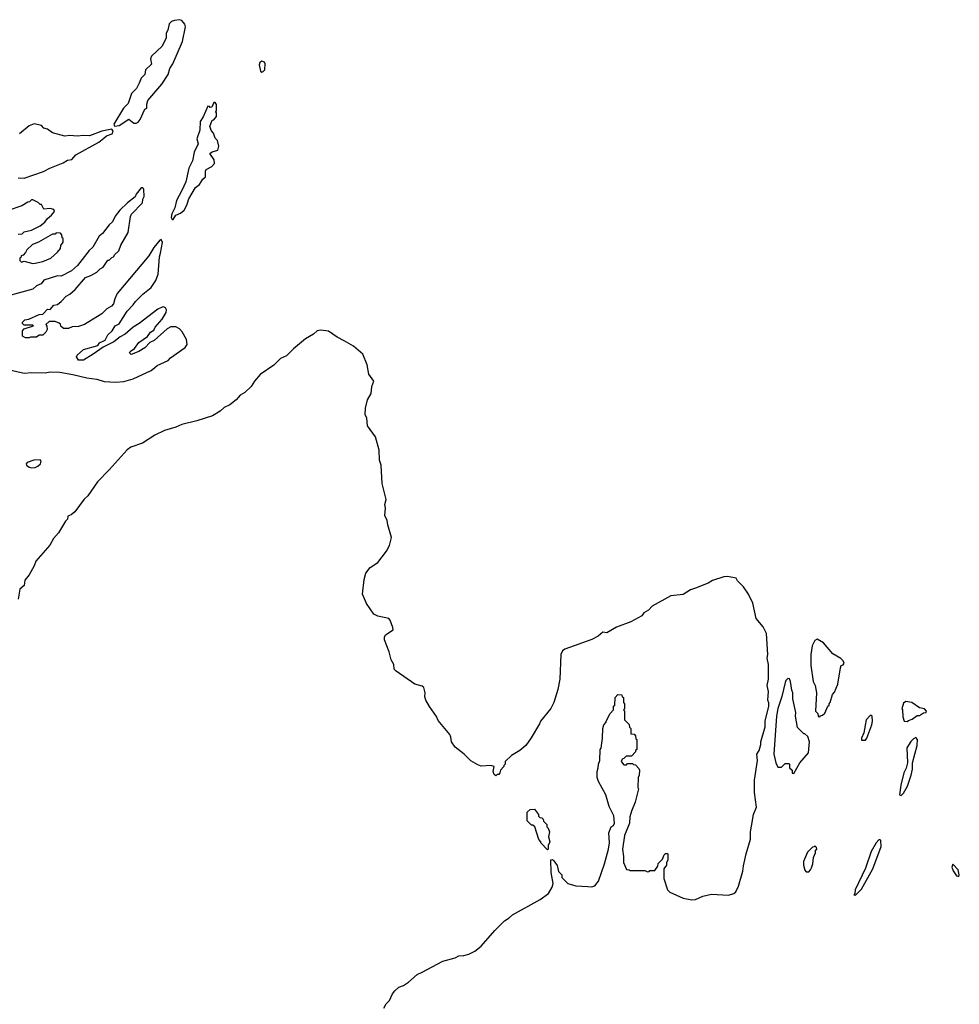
# Model space of a CAD drawing. Extents: x 2323203 to 2567568, y 883585 to 1022917.
# Tile 264 of 264: x 2559938 to 2567568, y 1000944 to 1008942. Entities that reach past the tile are written whole.
import ezdxf

# ---------------------------------------------------------------- set-up
doc = ezdxf.new("R2010")
doc.units = 0

msp = doc.modelspace()

# ---------------------------------------------------------------- linework, layer by layer
at = {"layer": '0CON10XD'}
for points in [[(2560708.3, 1008078.3), (2560745, 1008084.2), (2560825, 1008135.7), (2560865, 1008102.9), (2560885, 1008100.8), (2560899.7, 1008110.3), (2560917, 1008133), (2560953.3, 1008215), (2560970, 1008225), (2560970, 1008255), (2560979.4, 1008285), (2561091.4, 1008418.6), (2561142.7, 1008497.3), (2561157.5, 1008545), (2561182, 1008585), (2561261.2, 1008765), (2561284.2, 1008885), (2561280, 1008905), (2561255, 1008936.2), (2561235, 1008942.5), (2561194.2, 1008935.8), (2561171.7, 1008928.3), (2561151.7, 1008908.3), (2561141.7, 1008858.3), (2561127, 1008833), (2561126.2, 1008795), (2561095, 1008727.5), (2561008, 1008645), (2561000.8, 1008625), (2561007.5, 1008582.5), (2560960.8, 1008535), (2560953.4, 1008496.6), (2560925, 1008468), (2560907.5, 1008427.5), (2560886.1, 1008383.9), (2560845, 1008344), (2560817.9, 1008262.1), (2560781.4, 1008225), (2560702.5, 1008095), (2560708.3, 1008078.3)], [(2561905, 1008517.5), (2561915, 1008522.5), (2561930, 1008535), (2561932, 1008585), (2561925, 1008598.8), (2561905, 1008606), (2561888.8, 1008595), (2561882.5, 1008575), (2561892.5, 1008525), (2561905, 1008517.5)], [(2561185, 1007320), (2561206.7, 1007353.3), (2561245, 1007371.2), (2561275, 1007396.2), (2561295.7, 1007435), (2561312, 1007488), (2561365, 1007580), (2561397, 1007603), (2561425, 1007647.5), (2561447.5, 1007665), (2561447, 1007713), (2561452.5, 1007725), (2561498.8, 1007751.2), (2561518.8, 1007775), (2561516.7, 1007805), (2561482.5, 1007855), (2561502, 1007868), (2561547.7, 1007882.3), (2561554, 1007915), (2561545, 1007960), (2561525, 1007980), (2561511.7, 1008021.7), (2561495, 1008040), (2561482.5, 1008075), (2561500, 1008125), (2561515, 1008130), (2561537.5, 1008155), (2561536.4, 1008186.4), (2561530, 1008195), (2561537, 1008207), (2561537, 1008253), (2561525, 1008270), (2561515, 1008270), (2561498.3, 1008231.7), (2561485, 1008230), (2561478.3, 1008238.3), (2561465, 1008240), (2561427, 1008153), (2561403.6, 1008116.4), (2561400, 1008045), (2561376.2, 1007975), (2561386.1, 1007933.9), (2561355, 1007867.5), (2561340.8, 1007795), (2561312.5, 1007735), (2561286, 1007625), (2561254.6, 1007555.5), (2561210.8, 1007475), (2561196.7, 1007415), (2561173.8, 1007365), (2561167.5, 1007335), (2561175, 1007320), (2561185, 1007320)], [(2559925, 1007658.6), (2559975, 1007654), (2560130.3, 1007709.7), (2560183.1, 1007736.9), (2560291.2, 1007778.8), (2560325, 1007800.8), (2560362.7, 1007807.3), (2560395, 1007843.3), (2560582.1, 1007947.9), (2560620.9, 1007979.1), (2560641.9, 1007998.1), (2560690, 1008015), (2560696.2, 1008036.2), (2560685, 1008052.5), (2560605, 1008038.1), (2560505, 1007998.1), (2560455, 1008002), (2560404.6, 1007995.5), (2560345, 1008002.9), (2560305, 1007997.5), (2560205, 1008024.5), (2560165, 1008054.4), (2560135, 1008060), (2560114.3, 1008084.3), (2560055, 1008096.7), (2560015, 1008080), (2559937.5, 1008015)], [(2559855, 1006098.9), (2559975, 1006070), (2560037.4, 1006077.4), (2560145, 1006073.6), (2560185, 1006080.6), (2560265, 1006078.6), (2560370.9, 1006060.9), (2560482.6, 1006032.6), (2560565, 1006023.3), (2560625, 1006003.5), (2560716.7, 1005996.7), (2560785, 1006004.3), (2560860, 1006025), (2561006.3, 1006093.7), (2561035, 1006117.5), (2561055, 1006132.5), (2561145, 1006173.8), (2561163.3, 1006195), (2561281.2, 1006278.8), (2561298.8, 1006305), (2561291.8, 1006345), (2561256.7, 1006406.7), (2561235, 1006432.2), (2561205, 1006447.5), (2561165, 1006447.1), (2561135, 1006431.4), (2561028.8, 1006335), (2560995, 1006318.8), (2560955, 1006276.7), (2560905, 1006246.7), (2560843.3, 1006223.3), (2560830, 1006235), (2560834.1, 1006245.9), (2560869.3, 1006270.7), (2560905, 1006320), (2560975, 1006368), (2561000.8, 1006405), (2561028.6, 1006421.4), (2561038.6, 1006445), (2561095, 1006508.8), (2561128.1, 1006565), (2561128.9, 1006585), (2561121.1, 1006601.1), (2561105, 1006610.8), (2561095, 1006607.1), (2561060.2, 1006589.8), (2560909.2, 1006475), (2560860, 1006445), (2560795, 1006388.8), (2560753.1, 1006366.9), (2560703.3, 1006325), (2560615, 1006283.3), (2560535, 1006224), (2560455, 1006176.2), (2560415, 1006177.5), (2560400, 1006205), (2560405, 1006217.5), (2560455, 1006262.5), (2560573.6, 1006296.4), (2560585, 1006316.7), (2560631.2, 1006338.8), (2560655, 1006382), (2560690, 1006415), (2560714.5, 1006455.6), (2560745, 1006471.2), (2560812, 1006575), (2560860.8, 1006625), (2560877.6, 1006652.4), (2560937.2, 1006712.8), (2561005, 1006766), (2561044.3, 1006825), (2561062.9, 1006875), (2561073.5, 1007015), (2561081.5, 1007045), (2561097.7, 1007132.3), (2561086.4, 1007156.4), (2561075, 1007152.5), (2561027, 1007093), (2560986.8, 1007023.2), (2560730.9, 1006719.1), (2560710, 1006675), (2560700, 1006635), (2560683.9, 1006616.1), (2560645, 1006593.3), (2560605, 1006552), (2560465, 1006467.5), (2560415, 1006450), (2560363, 1006447), (2560335, 1006432.5), (2560295, 1006432.5), (2560271.7, 1006451.7), (2560268.3, 1006468.3), (2560258.3, 1006478.3), (2560225, 1006490), (2560178.3, 1006491.7), (2560150, 1006465), (2560158.3, 1006451.7), (2560160, 1006425), (2560150, 1006405), (2560125, 1006380), (2560095, 1006380), (2560075, 1006362.5), (2560025, 1006362.5), (2560015, 1006357.5), (2559985, 1006357.5), (2559961.7, 1006371.7), (2559960, 1006415), (2559975, 1006430), (2560050, 1006455), (2560045, 1006460), (2559975, 1006460), (2559960, 1006475), (2559960, 1006485), (2559980, 1006505), (2560011.7, 1006508.3), (2560095, 1006547.5), (2560125, 1006550), (2560165, 1006590), (2560185, 1006587.5), (2560215, 1006622.5), (2560245, 1006630), (2560275, 1006652.5), (2560315, 1006697.5), (2560345, 1006712.5), (2560389.3, 1006750.7), (2560472.3, 1006847.7), (2560515, 1006863.3), (2560565, 1006892.5), (2560590.7, 1006919.3), (2560615, 1006932.5), (2560655, 1006990), (2560665, 1006990), (2560685, 1007010), (2560700, 1007015), (2560710, 1007035), (2560743.3, 1007065), (2560760.4, 1007109.5), (2560818.8, 1007215), (2560837.5, 1007345), (2560846.4, 1007363.6), (2560936.7, 1007455), (2560937.5, 1007485), (2560950, 1007505), (2560946.7, 1007566.7), (2560937, 1007577), (2560925, 1007577.5), (2560883.3, 1007525), (2560876.4, 1007503.6), (2560813.3, 1007455), (2560751.2, 1007395), (2560714.2, 1007345.8), (2560690.4, 1007299.5), (2560665, 1007276.7), (2560610, 1007205), (2560583.3, 1007185), (2560532.5, 1007095), (2560502.7, 1007067.3), (2560406.7, 1006945), (2560358.3, 1006901.7), (2560275, 1006860), (2560245, 1006862.5), (2560135, 1006826.7), (2560113, 1006797), (2560075, 1006780), (2560045, 1006753.8), (2559725, 1006667.5)], [(2559925, 1007200), (2559957, 1007203), (2559975, 1007220), (2560035, 1007232.5), (2560105, 1007267.5), (2560143, 1007297), (2560163.6, 1007326.4), (2560197.5, 1007355), (2560220, 1007385), (2560215, 1007400), (2560185, 1007407.5), (2560135, 1007402.5), (2560115, 1007440), (2560105, 1007440), (2560087, 1007457), (2560045, 1007480), (2560035, 1007480), (2560018.3, 1007461.7), (2560005, 1007460), (2559955, 1007430), (2559845, 1007393.3)], [(2560045, 1006962.5), (2560065, 1006963.3), (2560125, 1006977.5), (2560190, 1007005), (2560245.9, 1007054.1), (2560270, 1007085), (2560273, 1007107), (2560290, 1007135), (2560290, 1007165), (2560281.7, 1007171.7), (2560280, 1007195), (2560268.3, 1007208.3), (2560235, 1007210), (2560225, 1007200), (2560205, 1007200), (2560090, 1007135), (2560043, 1007117), (2559997, 1007073), (2559985, 1007050), (2559965, 1007030), (2559950, 1007025), (2559948.3, 1007011.7), (2559940, 1007005), (2559940, 1006985), (2559953, 1006973), (2559975, 1006980), (2560045, 1006962.5)], [(2562895, 1000913.5), (2562913.2, 1000946.8), (2562940.4, 1000975), (2562965, 1001028.1), (2562985, 1001052.7), (2563017.1, 1001082.9), (2563055, 1001097.5), (2563095, 1001123.9), (2563164.5, 1001185.5), (2563206.1, 1001203.9), (2563375, 1001295.3), (2563475, 1001320.3), (2563505, 1001337.6), (2563545, 1001339.3), (2563585, 1001350.4), (2563633.9, 1001375), (2563685, 1001415.8), (2563796.2, 1001543.8), (2563875, 1001623.1), (2563913.1, 1001645), (2563939.9, 1001670.1), (2564165.6, 1001794.4), (2564232.5, 1001845), (2564261.4, 1001895), (2564270, 1001925), (2564253.3, 1002015), (2564251.7, 1002118.3), (2564265, 1002120), (2564275, 1002110), (2564301.7, 1002071.7), (2564313, 1002023), (2564340, 1001995), (2564340, 1001975), (2564390, 1001925), (2564455, 1001905.8), (2564551.7, 1001901.7), (2564585, 1001898.8), (2564607.5, 1001905), (2564637.5, 1001945), (2564686, 1002085), (2564718.8, 1002205), (2564726.7, 1002255), (2564723, 1002337), (2564740, 1002385), (2564760, 1002395), (2564767.5, 1002415), (2564762.5, 1002475), (2564725, 1002550), (2564696.7, 1002645), (2564637.5, 1002755), (2564627.5, 1002785), (2564627.5, 1002835), (2564636.7, 1002865), (2564637.5, 1002895), (2564650, 1002925), (2564652.5, 1003015), (2564660, 1003025), (2564670, 1003105), (2564672.5, 1003185), (2564682.5, 1003215), (2564700, 1003235), (2564700, 1003245), (2564733, 1003307), (2564760, 1003335), (2564760, 1003365), (2564770, 1003375), (2564773, 1003437), (2564795, 1003460), (2564828.3, 1003458.3), (2564831.7, 1003441.7), (2564840, 1003435), (2564840, 1003395), (2564850, 1003385), (2564850, 1003345), (2564840, 1003335), (2564850, 1003325), (2564850, 1003255), (2564887, 1003217), (2564890, 1003195), (2564900, 1003185), (2564901.7, 1003141.7), (2564928.3, 1003138.3), (2564940, 1003125), (2564941.7, 1003101.7), (2564950, 1003095), (2564950, 1003015), (2564940, 1003005), (2564940, 1002995), (2564905, 1002960), (2564861.7, 1002958.3), (2564845, 1002940), (2564830, 1002935), (2564822.5, 1002915), (2564845, 1002890), (2564865, 1002890), (2564875, 1002900), (2564915, 1002900), (2564921.7, 1002891.7), (2564938.3, 1002888.3), (2564965, 1002860), (2564970, 1002845), (2564967.5, 1002805), (2564960, 1002785), (2564957.5, 1002705), (2564962.5, 1002695), (2564936.7, 1002585), (2564906.7, 1002513.3), (2564893.6, 1002466.4), (2564890, 1002415), (2564850, 1002315), (2564832.5, 1002205), (2564842.5, 1002145), (2564842.5, 1002095), (2564865, 1002040), (2564887, 1002037), (2564895, 1002030), (2565015, 1002030), (2565035, 1002020), (2565048.3, 1002021.7), (2565055, 1002030), (2565095, 1002030), (2565120, 1002065), (2565121.7, 1002088.3), (2565158.3, 1002121.7), (2565171.7, 1002158.3), (2565181.7, 1002168.3), (2565195, 1002170), (2565200, 1002165), (2565200, 1002115), (2565190, 1002095), (2565190, 1002075), (2565170, 1002045), (2565170, 1001965), (2565197.5, 1001875), (2565217.5, 1001855), (2565325, 1001807.1), (2565395, 1001792.8), (2565425, 1001794.7), (2565485, 1001821.4), (2565555, 1001838), (2565695, 1001831.1), (2565737.5, 1001845), (2565752.3, 1001857.7), (2565775.8, 1001904.2), (2565810.8, 1002025), (2565815, 1002070), (2565836.7, 1002165), (2565872.5, 1002285), (2565873.3, 1002345), (2565881.7, 1002391.7), (2565897.5, 1002485), (2565922.5, 1002545), (2565903.8, 1002665), (2565903.8, 1002765), (2565930, 1002925), (2565923.3, 1002975), (2565942.5, 1003005), (2565957.5, 1003055), (2565957.5, 1003075), (2565991.7, 1003198.3), (2565992.5, 1003245), (2566022.5, 1003365), (2566021.7, 1003391.7), (2566012.5, 1003415), (2566017.5, 1003485), (2566007.5, 1003535), (2566017.5, 1003585), (2566017.5, 1003705), (2566007.5, 1003755), (2566012.5, 1003785), (2566002.5, 1003955), (2565975, 1004010), (2565918.3, 1004078.3), (2565891.7, 1004201.7), (2565855, 1004276.7), (2565815.4, 1004335.3), (2565765.7, 1004385), (2565755, 1004406.2), (2565685, 1004419.2), (2565655, 1004417.6), (2565565, 1004386.7), (2565528.5, 1004365), (2565426.5, 1004323.5), (2565385, 1004310), (2565325, 1004273.8), (2565225, 1004262.7), (2565075, 1004178.9), (2565043.1, 1004146.9), (2565006.9, 1004125), (2564989.7, 1004100.3), (2564900, 1004050), (2564785, 1004007.3), (2564705, 1003962.5), (2564673.4, 1003966.6), (2564636.7, 1003933.3), (2564585, 1003906.4), (2564365, 1003827.7), (2564345, 1003815.5), (2564332, 1003785), (2564323.9, 1003586.1), (2564309.3, 1003500.7), (2564276.4, 1003396.4), (2564252.4, 1003347.6), (2564167.8, 1003245), (2564159.1, 1003220.9), (2564092.3, 1003107.7), (2564047.5, 1003045), (2564000, 1003005), (2563932.5, 1002965), (2563880, 1002915), (2563880, 1002895), (2563870, 1002885), (2563870, 1002875), (2563843, 1002847), (2563837, 1002823), (2563828.3, 1002811.7), (2563815, 1002810), (2563805, 1002800), (2563791.7, 1002811.7), (2563782.5, 1002835), (2563790, 1002875), (2563765, 1002883.3), (2563685, 1002879.5), (2563658.8, 1002888.8), (2563602.8, 1002922.8), (2563546.7, 1002976.7), (2563474, 1003034), (2563443.2, 1003075), (2563439.4, 1003115), (2563430.3, 1003135), (2563335, 1003250.5), (2563321.4, 1003281.4), (2563265, 1003362.4), (2563236.6, 1003415), (2563228.3, 1003441.7), (2563230.8, 1003475), (2563218.6, 1003518.6), (2563205, 1003529.4), (2563148.1, 1003545), (2562995, 1003649.3), (2562980.3, 1003665), (2562975.8, 1003705), (2562955, 1003743.5), (2562937.5, 1003807.5), (2562900, 1003905), (2562899.2, 1003925), (2562908.8, 1003945), (2562970, 1003985), (2562969.2, 1004005), (2562945.8, 1004065), (2562935, 1004076.9), (2562845, 1004097.5), (2562815, 1004114.3), (2562755, 1004199.2), (2562720.5, 1004275), (2562734.5, 1004395.5), (2562748.9, 1004445), (2562785, 1004491.2), (2562847.6, 1004532.4), (2562915.9, 1004624.1), (2562940.1, 1004669.9), (2562956.3, 1004735), (2562928.6, 1004838.6), (2562923.2, 1004875), (2562903.7, 1004915), (2562909.3, 1004975), (2562902.9, 1005005), (2562914.1, 1005045), (2562881.6, 1005175), (2562872.4, 1005322.5), (2562859.3, 1005365), (2562856.2, 1005445), (2562828, 1005555), (2562761.8, 1005641.8), (2562756.7, 1005705), (2562742.9, 1005735), (2562745.8, 1005785.8), (2562762.4, 1005855), (2562791.4, 1005905), (2562797.2, 1005962.8), (2562813.1, 1006005), (2562773.5, 1006063.5), (2562759, 1006139), (2562724.8, 1006224.8), (2562649.4, 1006289.4), (2562572.3, 1006332.3), (2562515, 1006362.1), (2562445, 1006411.1), (2562379.6, 1006419.6), (2562355, 1006413.7), (2562325, 1006388.6), (2562258.9, 1006351.1), (2562161.3, 1006268.7), (2562105, 1006210.7), (2562055, 1006190.5), (2562001.4, 1006135), (2561890.1, 1006059.9), (2561843.9, 1006006.1), (2561817.8, 1005962.2), (2561767.2, 1005915), (2561728.7, 1005891.3), (2561696.6, 1005853.4), (2561645, 1005813.1), (2561597.4, 1005792.6), (2561565, 1005762), (2561505, 1005724.6), (2561377, 1005683), (2561255, 1005653.1), (2561207.2, 1005632.8), (2561115, 1005604.8), (2561035, 1005568.2), (2560935, 1005503.2), (2560841.3, 1005468.7), (2560811.5, 1005448.5), (2560665.4, 1005285), (2560570.5, 1005189.5), (2560491.5, 1005075), (2560461.6, 1005048.4), (2560385, 1004943.3), (2560355, 1004920), (2560330, 1004910), (2560327.1, 1004885), (2560310, 1004870), (2560253.2, 1004775), (2560212.5, 1004727.5), (2560182.9, 1004675), (2560067.9, 1004545), (2560055.3, 1004505), (2560015, 1004432.5), (2559980.1, 1004389.9), (2559973.1, 1004345), (2559940, 1004315), (2559925, 1004233.8)], [(2560035, 1005301.2), (2560065, 1005304), (2560085.6, 1005314.4), (2560106.2, 1005335), (2560113.3, 1005355), (2560105, 1005368), (2560052.5, 1005365), (2559997.5, 1005345), (2559990, 1005335), (2559992.3, 1005322.3), (2560015, 1005306.2), (2560035, 1005301.2)], [(2566435, 1003280), (2566441.7, 1003288.3), (2566458.3, 1003291.7), (2566475, 1003310), (2566500, 1003365), (2566510, 1003375), (2566510, 1003385), (2566520, 1003395), (2566538.3, 1003461.7), (2566555, 1003480), (2566582.5, 1003545), (2566603, 1003677), (2566610, 1003695), (2566625, 1003702.5), (2566632, 1003715), (2566624.3, 1003735), (2566605, 1003754.3), (2566540.3, 1003790.3), (2566465, 1003880.8), (2566415, 1003910), (2566395, 1003900), (2566372.5, 1003855), (2566363.3, 1003785), (2566363.3, 1003695), (2566382.5, 1003565), (2566397.5, 1003535), (2566407.5, 1003475), (2566400, 1003325), (2566420, 1003305), (2566421.7, 1003281.7), (2566435, 1003280)], [(2566225, 1002820), (2566272.5, 1002905), (2566343.3, 1002986.7), (2566352.5, 1003075), (2566338.3, 1003118.3), (2566315, 1003140), (2566305, 1003140), (2566253, 1003193), (2566237.5, 1003285), (2566240, 1003315), (2566217.5, 1003425), (2566217.5, 1003475), (2566207.5, 1003495), (2566197, 1003567), (2566188.3, 1003588.3), (2566175, 1003590), (2566160, 1003575), (2566153, 1003557), (2566126.7, 1003445), (2566093.9, 1003346.1), (2566083.3, 1003285), (2566063.3, 1002975), (2566077.5, 1002905), (2566095, 1002870), (2566125, 1002870), (2566155, 1002900), (2566185, 1002900), (2566190, 1002895), (2566190, 1002865), (2566210, 1002845), (2566211.7, 1002821.7), (2566225, 1002820)], [(2567145, 1003240), (2567155, 1003250), (2567185, 1003260), (2567225, 1003290), (2567245, 1003290), (2567278.3, 1003311.7), (2567300, 1003315), (2567302.5, 1003325), (2567285, 1003343.3), (2567245, 1003352.5), (2567182.5, 1003395), (2567132.5, 1003405), (2567115, 1003390), (2567102.5, 1003345), (2567107.5, 1003335), (2567108.3, 1003278.3), (2567120, 1003245), (2567145, 1003240)], [(2566805, 1003090), (2566817.5, 1003105), (2566857.5, 1003215), (2566862.5, 1003245), (2566860, 1003285), (2566855, 1003290), (2566845, 1003290), (2566812.5, 1003255), (2566791.7, 1003148.3), (2566772.5, 1003105), (2566775, 1003090), (2566805, 1003090)], [(2567095, 1002640), (2567115, 1002660), (2567146.7, 1002715), (2567176.7, 1002805), (2567186.7, 1002855), (2567187.5, 1002905), (2567226.2, 1003045), (2567227.5, 1003095), (2567215, 1003110), (2567195, 1003100), (2567175, 1003080), (2567143, 1003027), (2567147.5, 1002905), (2567137, 1002863), (2567117.5, 1002825), (2567093.3, 1002725), (2567082.5, 1002645), (2567095, 1002640)], [(2564225, 1002200), (2564170, 1002255), (2564170, 1002265), (2564153, 1002283), (2564120, 1002385), (2564105, 1002400), (2564095, 1002400), (2564060, 1002435), (2564060, 1002505), (2564083, 1002527), (2564118.3, 1002528.3), (2564150, 1002485), (2564151.7, 1002471.7), (2564161.7, 1002461.7), (2564178.3, 1002458.3), (2564188.3, 1002448.3), (2564191.7, 1002431.7), (2564220, 1002405), (2564220, 1002385), (2564230, 1002375), (2564240, 1002345), (2564232.5, 1002305), (2564242.5, 1002265), (2564230, 1002235), (2564230, 1002205), (2564225, 1002200)], [(2566725, 1001830), (2566775, 1001880), (2566866.7, 1002045), (2566932.5, 1002225), (2566930, 1002275), (2566925, 1002280), (2566915, 1002280), (2566893.9, 1002256.1), (2566853.3, 1002185), (2566805, 1002050), (2566722.5, 1001875), (2566720, 1001845), (2566712.5, 1001832.5), (2566725, 1001830)], [(2566345, 1002020), (2566360, 1002035), (2566367, 1002053), (2566377.5, 1002085), (2566383, 1002137), (2566400, 1002175), (2566400, 1002195), (2566410, 1002205), (2566408.3, 1002218.3), (2566395, 1002230), (2566388.3, 1002221.7), (2566375, 1002220), (2566335, 1002180), (2566302.5, 1002105), (2566302.5, 1002075), (2566313, 1002033), (2566325, 1002020), (2566345, 1002020)], [(2567565, 1001982.5), (2567568, 1001995), (2567558.1, 1002035), (2567515, 1002083.3), (2567508.3, 1002058.3), (2567518.3, 1002028.3), (2567545, 1001987.5), (2567565, 1001982.5)]]:
    msp.add_lwpolyline(points, dxfattribs=at)

doc.saveas('drawing.dxf')
